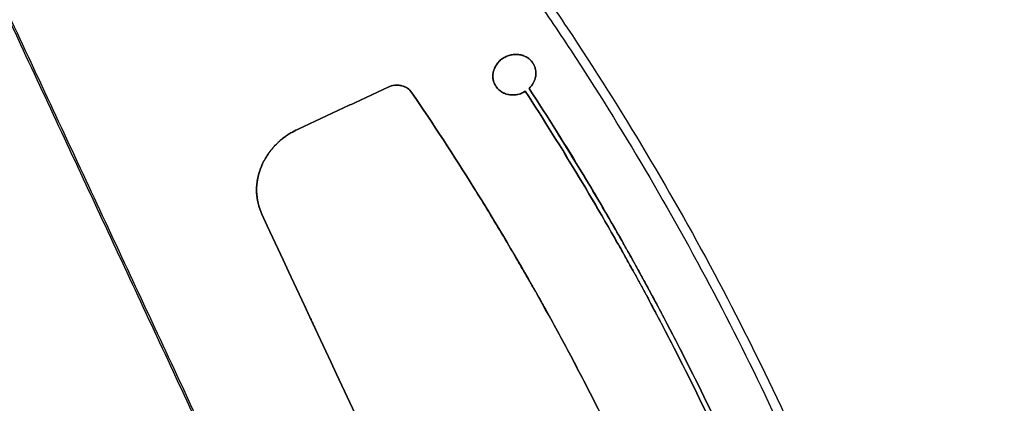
# Model space of a CAD drawing. Header units: millimetres. Extents: x -1437 to 1444, y -1373 to 1332.
# Tile 522 of 656: x 132 to 256, y 1128 to 1176. Entities that reach past the tile are written whole.
import ezdxf

# ---------------------------------------------------------------- set-up
doc = ezdxf.new("R2010")
doc.units = ezdxf.units.MM
doc.layers.add('Default', color=7, linetype='Continuous', true_color=0x000000)

msp = doc.modelspace()

# ---------------------------------------------------------------- linework, layer by layer
at = {"layer": 'Default'}
msp.add_line((197.1, 1170.21, -981.06), (197.1, 1170.21, -980.64), dxfattribs=at)
for points, knots in [([(-338.17, 1276.93, -1143.73), (-324.55, 1283.29, -1143.73), (-310.77, 1289.14, -1143.22), (-282.89, 1299.82, -1141.19), (-268.8, 1304.65, -1139.67), (-254.31, 1309.03, -1137.63), (-254.1, 1309.09, -1137.6), (-253.65, 1309.22, -1137.54), (-252.99, 1309.42, -1137.44), (-251.45, 1309.88, -1137.22), (-248.35, 1310.8, -1136.77), (-245.7, 1311.56, -1136.36), (-240.39, 1313.06, -1135.53), (-236.85, 1314.02, -1134.94), (-226.22, 1316.81, -1133.1), (-219.12, 1318.52, -1131.76), (-197.78, 1323.25, -1127.41), (-183.51, 1325.82, -1124.06), (-169.07, 1327.81, -1120.27), (-168.96, 1327.83, -1120.24), (-168.74, 1327.86, -1120.18), (-168.41, 1327.91, -1120.1), (-167.64, 1328.01, -1119.89), (-166.1, 1328.22, -1119.49), (-163.02, 1328.62, -1118.66), (-160.38, 1328.94, -1117.94), (-155.1, 1329.55, -1116.49), (-151.58, 1329.92, -1115.49), (-141.02, 1330.92, -1112.44), (-133.98, 1331.44, -1110.32), (-126.88, 1331.79, -1108.09), (-126.82, 1331.8, -1108.07), (-126.7, 1331.8, -1108.03), (-126.53, 1331.81, -1107.98), (-126.13, 1331.83, -1107.85), (-125.32, 1331.87, -1107.6), (-123.71, 1331.94, -1107.09), (-120.49, 1332.08, -1106.06), (-117.75, 1332.17, -1105.17), (-112.26, 1332.31, -1103.38), (-108.62, 1332.37, -1102.17), (-97.73, 1332.39, -1098.48), (-90.53, 1332.23, -1095.96), (-83.32, 1331.87, -1093.35), (-83.26, 1331.87, -1093.33), (-83.15, 1331.87, -1093.29), (-82.97, 1331.86, -1093.23), (-82.57, 1331.84, -1093.08), (-81.75, 1331.79, -1092.79), (-80.13, 1331.71, -1092.19), (-76.87, 1331.52, -1091), (-74.07, 1331.32, -1089.97), (-68.46, 1330.9, -1087.88), (-63.76, 1330.49, -1086.11), (-58.57, 1329.94, -1084.12), (-57.16, 1329.78, -1083.58), (-56.21, 1329.68, -1083.21), (-55.75, 1329.62, -1083.03), (-53.41, 1329.35, -1082.13), (-51.55, 1329.13, -1081.41), (-46.01, 1328.41, -1079.25), (-40.51, 1327.63, -1077.08), (-34.2, 1326.59, -1074.56), (-31.52, 1326.12, -1073.47), (-30.4, 1325.92, -1073.02), (-30.17, 1325.88, -1072.93), (-29.75, 1325.8, -1072.76), (-29.1, 1325.69, -1072.5), (-28.46, 1325.57, -1072.23), (-24.61, 1324.85, -1070.67), (-21.18, 1324.16, -1069.26), (-10.92, 1321.96, -1065.02), (-4.08, 1320.29, -1062.15), (2.86, 1318.38, -1059.21), (2.96, 1318.35, -1059.16), (3.17, 1318.3, -1059.07), (3.48, 1318.21, -1058.94), (4.21, 1318.01, -1058.63), (5.67, 1317.6, -1058.01), (8.58, 1316.77, -1056.77), (11.06, 1316.04, -1055.71), (15.98, 1314.54, -1053.6), (22.49, 1312.46, -1050.8), (29.68, 1309.94, -1047.68), (34.02, 1308.33, -1045.79), (35.19, 1307.88, -1045.28), (35.78, 1307.66, -1045.02), (35.98, 1307.58, -1044.94), (36.37, 1307.43, -1044.76), (38.16, 1306.75, -1043.98), (39.95, 1306.05, -1043.2), (44.71, 1304.14, -1041.12), (47.87, 1302.82, -1039.73), (52.61, 1300.76, -1037.65), (54.19, 1300.05, -1036.96), (56.55, 1298.99, -1035.92), (57.34, 1298.62, -1035.57), (58.91, 1297.9, -1034.89), (59.69, 1297.54, -1034.54), (66.69, 1294.25, -1031.47), (72.76, 1291.19, -1028.82), (78.71, 1287.95, -1026.22), (78.76, 1287.93, -1026.2), (78.85, 1287.88, -1026.16), (78.98, 1287.81, -1026.1), (79.29, 1287.64, -1025.97), (79.91, 1287.3, -1025.7), (81.15, 1286.62, -1025.15), (83.63, 1285.24, -1024.08), (85.73, 1284.04, -1023.16), (89.93, 1281.6, -1021.34), (92.7, 1279.94, -1020.14), (100.95, 1274.82, -1016.58), (106.35, 1271.25, -1014.28), (111.71, 1267.48, -1012.02), (111.74, 1267.45, -1012.01), (111.82, 1267.4, -1011.97), (111.94, 1267.31, -1011.92), (112.22, 1267.12, -1011.81), (112.78, 1266.73, -1011.57), (113.89, 1265.94, -1011.11), (116.09, 1264.35, -1010.18), (117.97, 1262.97, -1009.4), (121.7, 1260.19, -1007.85), (124.16, 1258.3, -1006.84), (131.45, 1252.54, -1003.88), (136.2, 1248.58, -1001.99), (140.9, 1244.42, -1000.16), (140.97, 1244.36, -1000.13), (141.12, 1244.23, -1000.08), (141.33, 1244.04, -1000), (141.83, 1243.6, -999.8), (142.82, 1242.71, -999.42), (144.8, 1240.92, -998.66), (146.49, 1239.37, -998.02), (149.84, 1236.25, -996.75), (152.04, 1234.14, -995.94), (158.58, 1227.71, -993.55), (162.83, 1223.3, -992.05), (175.25, 1209.72, -987.86), (183.11, 1200.19, -985.46), (190.97, 1189.58, -983.39), (191.44, 1188.95, -983.27), (192.36, 1187.69, -983.03), (193.73, 1185.8, -982.68), (196.9, 1181.37, -981.91), (199.53, 1177.52, -981.31), (204.7, 1169.76, -980.2), (208.01, 1164.51, -979.58), (217.54, 1148.52, -978.08), (223.34, 1137.55, -977.58), (228.58, 1126.32, -977.58)], [-580.887092, -580.887092, -580.887092, -580.887092, -544.581648, -544.581648, -508.276205, -508.276205, -507.708933, -507.708933, -507.14166, -506.007115, -503.738025, -499.199844, -499.199844, -490.123484, -490.123484, -471.970762, -471.970762, -435.665319, -435.665319, -435.381682, -435.381682, -435.098046, -434.530774, -433.396229, -431.127138, -426.588958, -426.588958, -417.512597, -417.512597, -399.359876, -399.359876, -399.218057, -399.218057, -399.076239, -398.792603, -398.22533, -397.090785, -394.821695, -390.283515, -390.283515, -381.207154, -381.207154, -363.054432, -363.054432, -362.912614, -362.912614, -362.770796, -362.48716, -361.919887, -360.785342, -358.516252, -353.978071, -353.978071, -344.901711, -342.63262, -341.498075, -341.498075, -340.36353, -340.36353, -335.82535, -335.82535, -326.748989, -322.210809, -319.941718, -319.941718, -319.374446, -319.374446, -318.807173, -317.672628, -317.672628, -308.596267, -308.596267, -290.443546, -290.443546, -290.15991, -290.15991, -289.876273, -289.309001, -288.174456, -285.905365, -281.367185, -281.367185, -272.290824, -263.214463, -260.945373, -259.810828, -259.810828, -259.243556, -259.243556, -258.676283, -254.138103, -254.138103, -245.061742, -245.061742, -240.523561, -240.523561, -238.254471, -238.254471, -235.985381, -235.985381, -217.832659, -217.832659, -217.690841, -217.690841, -217.549023, -217.265387, -216.698114, -215.563569, -213.294479, -208.756299, -208.756299, -199.679938, -199.679938, -181.527216, -181.527216, -181.385398, -181.385398, -181.24358, -180.959944, -180.392671, -179.258126, -176.989036, -172.450855, -172.450855, -163.374495, -163.374495, -145.221773, -145.221773, -144.938137, -144.938137, -144.6545, -144.087228, -142.952683, -140.683593, -136.145412, -136.145412, -127.069051, -127.069051, -108.91633, -108.91633, -72.610886, -72.610886, -70.341796, -70.341796, -68.072706, -63.534526, -54.458165, -54.458165, -36.305443, -36.305443, 0, 0, 0, 0]), ([(-337.75, 1276.03, -1143.31), (-309.73, 1289.1, -1143.31), (-281.15, 1299.98, -1141.14), (-252.09, 1308.64, -1136.96), (-252.03, 1308.65, -1136.95), (-251.92, 1308.69, -1136.93), (-251.74, 1308.74, -1136.91), (-251.34, 1308.86, -1136.85), (-250.52, 1309.1, -1136.73), (-248.9, 1309.58, -1136.49), (-245.66, 1310.52, -1136), (-239.17, 1312.35, -1134.98), (-233.62, 1313.83, -1134.04), (-222.52, 1316.67, -1132.07), (-215.14, 1318.4, -1130.64), (-193.06, 1323.11, -1126.02), (-178.4, 1325.61, -1122.49), (-163.75, 1327.46, -1118.55), (-163.69, 1327.47, -1118.54), (-163.58, 1327.48, -1118.5), (-163.4, 1327.51, -1118.46), (-162.99, 1327.56, -1118.35), (-162.16, 1327.66, -1118.12), (-160.52, 1327.86, -1117.68), (-157.23, 1328.25, -1116.78), (-154.42, 1328.56, -1115.99), (-148.81, 1329.14, -1114.41), (-145.09, 1329.48, -1113.32), (-133.94, 1330.38, -1110.02), (-126.55, 1330.8, -1107.73), (-104.54, 1331.52, -1100.63), (-90.05, 1331.29, -1095.6), (-75.65, 1330.33, -1090.3), (-75.54, 1330.33, -1090.26), (-75.31, 1330.31, -1090.17), (-74.97, 1330.29, -1090.05), (-74.18, 1330.23, -1089.76), (-72.59, 1330.12, -1089.17), (-69.43, 1329.88, -1088), (-66.73, 1329.65, -1086.98), (-61.34, 1329.15, -1084.95), (-57.76, 1328.77, -1083.58), (-47.08, 1327.5, -1079.45), (-40.03, 1326.46, -1076.67), (-19.08, 1322.81, -1068.23), (-5.38, 1319.63, -1062.52), (8.14, 1315.69, -1056.76), (8.24, 1315.66, -1056.72), (8.45, 1315.6, -1056.63), (8.76, 1315.51, -1056.5), (9.48, 1315.29, -1056.19), (10.92, 1314.87, -1055.58), (13.79, 1314, -1054.35), (16.23, 1313.23, -1053.3), (21.09, 1311.66, -1051.21), (24.31, 1310.58, -1049.82), (33.87, 1307.2, -1045.68), (40.14, 1304.78, -1042.95), (58.6, 1297.05, -1034.88), (70.48, 1291.25, -1029.67), (82.04, 1284.76, -1024.64), (82.13, 1284.72, -1024.6), (82.31, 1284.62, -1024.53), (82.57, 1284.47, -1024.41), (83.18, 1284.12, -1024.15), (84.4, 1283.43, -1023.62), (86.83, 1282.03, -1022.56), (88.89, 1280.82, -1021.67), (93, 1278.36, -1019.9), (95.7, 1276.69, -1018.74), (103.71, 1271.58, -1015.31), (108.92, 1268.05, -1013.1), (124.19, 1257.05, -1006.73), (133.86, 1249.21, -1002.83), (143.14, 1240.81, -999.28), (143.21, 1240.75, -999.25), (143.35, 1240.62, -999.2), (143.56, 1240.43, -999.12), (144.06, 1239.98, -998.93), (145.04, 1239.08, -998.56), (146.99, 1237.28, -997.82), (148.65, 1235.72, -997.19), (151.95, 1232.57, -995.97), (154.11, 1230.45, -995.18), (160.52, 1224, -992.88), (164.67, 1219.59, -991.45), (176.78, 1206.07, -987.46), (184.38, 1196.64, -985.21), (191.59, 1186.73, -983.37), (191.64, 1186.66, -983.36), (191.75, 1186.5, -983.33), (191.92, 1186.28, -983.29), (192.3, 1185.75, -983.19), (193.06, 1184.69, -983), (194.58, 1182.57, -982.63), (195.86, 1180.74, -982.32), (198.4, 1177.07, -981.73), (200.06, 1174.6, -981.37), (204.94, 1167.17, -980.36), (208.06, 1162.15, -979.8), (217.05, 1146.9, -978.44), (222.53, 1136.48, -977.99), (227.5, 1125.82, -977.99)], [-579.397459, -579.397459, -579.397459, -579.397459, -506.972776, -506.972776, -506.831322, -506.831322, -506.689867, -506.406958, -505.841141, -504.709505, -502.446234, -497.919691, -488.866606, -488.866606, -470.760435, -470.760435, -434.548094, -434.548094, -434.406639, -434.406639, -434.265185, -433.982276, -433.416458, -432.284823, -430.021551, -425.495009, -425.495009, -416.441923, -416.441923, -398.335753, -398.335753, -362.123412, -362.123412, -361.840503, -361.840503, -361.557594, -360.991776, -359.86014, -357.596869, -353.070326, -353.070326, -344.017241, -344.017241, -325.91107, -325.91107, -289.698729, -289.698729, -289.41582, -289.41582, -289.132911, -288.567094, -287.435458, -285.172187, -280.645644, -280.645644, -271.592559, -271.592559, -253.486388, -253.486388, -217.274047, -217.274047, -216.991138, -216.991138, -216.708229, -216.142411, -215.010776, -212.747504, -208.220962, -208.220962, -199.167876, -199.167876, -181.061706, -181.061706, -144.849365, -144.849365, -144.566456, -144.566456, -144.283547, -143.717729, -142.586093, -140.322822, -135.796279, -135.796279, -126.743194, -126.743194, -108.637023, -108.637023, -72.424682, -72.424682, -72.141773, -72.141773, -71.858864, -71.293047, -70.161411, -67.89814, -63.371597, -63.371597, -54.318512, -54.318512, -36.212341, -36.212341, 0, 0, 0, 0]), ([(197.1, 1170.21, -981.06), (197.03, 1170.36, -981.08), (196.95, 1170.51, -981.1), (196.75, 1170.77, -981.13), (196.63, 1170.89, -981.15), (196.38, 1171.1, -981.19), (196.24, 1171.2, -981.2), (195.95, 1171.36, -981.24), (195.79, 1171.43, -981.25), (195.46, 1171.53, -981.28), (195.29, 1171.56, -981.29), (194.95, 1171.6, -981.31), (194.77, 1171.6, -981.32), (194.42, 1171.58, -981.34), (194.24, 1171.55, -981.34), (193.89, 1171.46, -981.35), (193.72, 1171.4, -981.35), (193.4, 1171.25, -981.35), (193.24, 1171.16, -981.35), (192.95, 1170.96, -981.34), (192.81, 1170.84, -981.34), (192.57, 1170.59, -981.32), (192.46, 1170.45, -981.31), (192.26, 1170.16, -981.29), (192.17, 1170, -981.28), (191.97, 1169.52, -981.24), (191.9, 1169.18, -981.2), (191.9, 1168.52, -981.13), (191.98, 1168.18, -981.09), (192.12, 1167.89, -981.06)], [0.000016, 0.000016, 0.000016, 0.000016, 0.444316, 0.444316, 0.888633, 0.888633, 1.332949, 1.332949, 1.777266, 1.777266, 2.221582, 2.221582, 2.665899, 2.665899, 3.110215, 3.110215, 3.554531, 3.554531, 3.998848, 3.998848, 4.443164, 4.443164, 4.887481, 4.887481, 5.331797, 5.331797, 6.22043, 6.22043, 7.109063, 7.109063, 7.109063, 7.109063]), ([(192.12, 1167.89, -980.64), (191.98, 1168.18, -980.68), (191.9, 1168.52, -980.72), (191.9, 1169.01, -980.77), (191.92, 1169.18, -980.79), (191.98, 1169.52, -980.82), (192.03, 1169.68, -980.83), (192.17, 1170, -980.86), (192.26, 1170.16, -980.87), (192.46, 1170.45, -980.9), (192.57, 1170.59, -980.9), (192.81, 1170.84, -980.92), (192.95, 1170.96, -980.93), (193.24, 1171.16, -980.93), (193.4, 1171.25, -980.93), (193.72, 1171.39, -980.93), (193.89, 1171.46, -980.93), (194.24, 1171.55, -980.92), (194.42, 1171.58, -980.92), (194.77, 1171.6, -980.9), (194.95, 1171.6, -980.89), (195.29, 1171.56, -980.87), (195.46, 1171.53, -980.86), (195.79, 1171.43, -980.83), (195.95, 1171.36, -980.82), (196.24, 1171.2, -980.79), (196.38, 1171.1, -980.77), (196.63, 1170.89, -980.73), (196.75, 1170.77, -980.72), (196.95, 1170.51, -980.68), (197.03, 1170.36, -980.66), (197.1, 1170.21, -980.64)], [0, 0, 0, 0, 0.888069, 0.888069, 1.332103, 1.332103, 1.776138, 1.776138, 2.220172, 2.220172, 2.664207, 2.664207, 3.108241, 3.108241, 3.552276, 3.552276, 3.99631, 3.99631, 4.440344, 4.440344, 4.884379, 4.884379, 5.328413, 5.328413, 5.772448, 5.772448, 6.216482, 6.216482, 6.660517, 6.660517, 7.104527, 7.104527, 7.104527, 7.104527]), ([(196.47, 1167.33, -980.79), (196.67, 1167.52, -980.8), (196.84, 1167.73, -980.82), (197.04, 1168.09, -980.84), (197.1, 1168.21, -980.85), (197.19, 1168.46, -980.87), (197.23, 1168.58, -980.88), (197.32, 1168.96, -980.92), (197.33, 1169.22, -980.94), (197.29, 1169.6, -980.98), (197.27, 1169.73, -981), (197.2, 1169.97, -981.03), (197.16, 1170.1, -981.04), (197.1, 1170.21, -981.06)], [0, 0, 0, 0, 0.687707, 0.687707, 1.03156, 1.03156, 1.375414, 1.375414, 2.063121, 2.063121, 2.406974, 2.406974, 2.750828, 2.750828, 2.750828, 2.750828]), ([(197.1, 1170.21, -980.64), (197.16, 1170.1, -980.63), (197.2, 1169.97, -980.61), (197.27, 1169.73, -980.58), (197.29, 1169.6, -980.57), (197.33, 1169.22, -980.53), (197.32, 1168.96, -980.5), (197.23, 1168.58, -980.47), (197.19, 1168.46, -980.46), (197.1, 1168.21, -980.43), (197.04, 1168.09, -980.43), (196.84, 1167.73, -980.4), (196.67, 1167.52, -980.39), (196.47, 1167.33, -980.38)], [0, 0, 0, 0, 0.343852, 0.343852, 0.687703, 0.687703, 1.375407, 1.375407, 1.719258, 1.719258, 2.06311, 2.06311, 2.750813, 2.750813, 2.750813, 2.750813]), ([(181.73, 1166.78, -981.46), (181.58, 1167, -981.49), (181.39, 1167.19, -981.52), (180.94, 1167.49, -981.58), (180.69, 1167.6, -981.61), (180.13, 1167.73, -981.65), (179.85, 1167.74, -981.67), (179.28, 1167.68, -981.69), (179, 1167.6, -981.7), (178.74, 1167.48, -981.7)], [0, 0, 0, 0, 0.717794, 0.717794, 1.435588, 1.435588, 2.153383, 2.153383, 2.871177, 2.871177, 2.871177, 2.871177]), ([(178.74, 1167.48, -981.28), (179, 1167.6, -981.28), (179.28, 1167.68, -981.27), (179.85, 1167.74, -981.25), (180.13, 1167.73, -981.23), (180.69, 1167.6, -981.19), (180.94, 1167.49, -981.16), (181.39, 1167.19, -981.1), (181.58, 1167, -981.07), (181.73, 1166.78, -981.04)], [0, 0, 0, 0, 0.717803, 0.717803, 1.435605, 1.435605, 2.153408, 2.153408, 2.87121, 2.87121, 2.87121, 2.87121]), ([(192.12, 1167.89, -981.06), (192.19, 1167.73, -981.04), (192.29, 1167.57, -981.02), (192.51, 1167.29, -980.98), (192.63, 1167.17, -980.96), (192.92, 1166.94, -980.92), (193.08, 1166.84, -980.9), (193.41, 1166.68, -980.87), (193.59, 1166.62, -980.86), (193.95, 1166.53, -980.83), (194.15, 1166.51, -980.82), (194.53, 1166.5, -980.8), (194.72, 1166.51, -980.79), (195.1, 1166.58, -980.78), (195.29, 1166.63, -980.78), (195.65, 1166.77, -980.78), (195.82, 1166.85, -980.78), (195.98, 1166.96, -980.78)], [0, 0, 0, 0, 0.480683, 0.480683, 0.961366, 0.961366, 1.442049, 1.442049, 1.922732, 1.922732, 2.403415, 2.403415, 2.884097, 2.884097, 3.36478, 3.36478, 3.845463, 3.845463, 3.845463, 3.845463]), ([(195.98, 1166.96, -980.36), (195.82, 1166.85, -980.36), (195.65, 1166.77, -980.36), (195.29, 1166.63, -980.36), (195.1, 1166.58, -980.36), (194.72, 1166.51, -980.38), (194.53, 1166.5, -980.38), (194.15, 1166.51, -980.4), (193.95, 1166.53, -980.41), (193.59, 1166.62, -980.44), (193.41, 1166.68, -980.45), (193.08, 1166.84, -980.49), (192.92, 1166.94, -980.5), (192.63, 1167.17, -980.54), (192.51, 1167.29, -980.56), (192.28, 1167.58, -980.6), (192.19, 1167.73, -980.62), (192.12, 1167.89, -980.64)], [0, 0, 0, 0, 0.480693, 0.480693, 0.961386, 0.961386, 1.442079, 1.442079, 1.922772, 1.922772, 2.403465, 2.403465, 2.884158, 2.884158, 3.364851, 3.364851, 3.845544, 3.845544, 3.845544, 3.845544]), ([(196.47, 1167.33, -980.79), (201.13, 1160.17, -979.86), (205.53, 1152.86, -979.16), (209.79, 1145.17, -978.68), (209.92, 1144.94, -978.66), (210.17, 1144.48, -978.63), (210.55, 1143.79, -978.59), (211.44, 1142.17, -978.5), (213.19, 1138.91, -978.33), (214.65, 1136.1, -978.22), (217.52, 1130.47, -978.05), (219.37, 1126.68, -977.99), (221.15, 1122.86, -977.99)], [-45.848582, -45.848582, -45.848582, -45.848582, -22.924291, -22.924291, -22.207907, -22.207907, -21.491523, -20.058754, -17.193218, -11.462145, -11.462145, 0, 0, 0, 0]), ([(221.15, 1122.86, -977.58), (217.59, 1130.5, -977.58), (213.76, 1138.02, -977.81), (209.53, 1145.64, -978.29), (209.4, 1145.87, -978.3), (209.14, 1146.34, -978.33), (208.75, 1147.03, -978.38), (207.84, 1148.66, -978.49), (205.98, 1151.9, -978.74), (204.36, 1154.65, -978.98), (201.06, 1160.13, -979.5), (198.8, 1163.75, -979.91), (196.47, 1167.33, -980.38)], [-45.848438, -45.848438, -45.848438, -45.848438, -22.924219, -22.924219, -22.207837, -22.207837, -21.491455, -20.058692, -17.193164, -11.46211, -11.46211, 0, 0, 0, 0]), ([(181.73, 1166.78, -981.46), (187.09, 1158.91, -980.31), (192.12, 1150.83, -979.44), (196.89, 1142.44, -978.85), (196.96, 1142.31, -978.84), (197.11, 1142.06, -978.82), (197.32, 1141.67, -978.8), (197.83, 1140.78, -978.74), (198.83, 1138.98, -978.62), (200.81, 1135.37, -978.42), (202.46, 1132.26, -978.28), (205.69, 1126, -978.06), (207.76, 1121.79, -977.99), (209.74, 1117.54, -977.99)], [-51.090274, -51.090274, -51.090274, -51.090274, -25.545137, -25.545137, -25.145994, -25.145994, -24.746852, -23.948566, -22.351995, -19.158853, -12.772569, -12.772569, 0, 0, 0, 0]), ([(209.74, 1117.54, -977.58), (205.77, 1126.04, -977.58), (201.46, 1134.39, -977.87), (196.74, 1142.7, -978.45), (196.67, 1142.83, -978.46), (196.52, 1143.08, -978.48), (196.3, 1143.47, -978.51), (195.78, 1144.37, -978.57), (194.74, 1146.17, -978.71), (192.63, 1149.76, -979.01), (190.78, 1152.8, -979.31), (187.01, 1158.86, -979.96), (184.41, 1162.84, -980.47), (181.73, 1166.78, -981.04)], [-51.090071, -51.090071, -51.090071, -51.090071, -25.545036, -25.545036, -25.145894, -25.145894, -24.746753, -23.948471, -22.351906, -19.158777, -12.772518, -12.772518, 0, 0, 0, 0]), ([(220.6, 1122.6, -977.99), (217.05, 1130.22, -977.99), (213.22, 1137.72, -978.22), (209.01, 1145.32, -978.7), (208.88, 1145.55, -978.72), (208.62, 1146.02, -978.75), (208.23, 1146.71, -978.79), (207.32, 1148.33, -978.9), (205.47, 1151.56, -979.15), (203.85, 1154.31, -979.39), (200.56, 1159.78, -979.91), (198.31, 1163.39, -980.32), (195.98, 1166.96, -980.78)], [-45.726112, -45.726112, -45.726112, -45.726112, -22.863056, -22.863056, -22.148585, -22.148585, -21.434115, -20.005174, -17.147292, -11.431528, -11.431528, 0, 0, 0, 0]), ([(195.98, 1166.96, -980.36), (200.63, 1159.82, -979.44), (205.01, 1152.52, -978.74), (209.27, 1144.86, -978.26), (209.39, 1144.63, -978.24), (209.65, 1144.17, -978.21), (210.03, 1143.47, -978.17), (210.91, 1141.86, -978.08), (212.65, 1138.61, -977.92), (214.11, 1135.81, -977.81), (216.98, 1130.19, -977.63), (218.82, 1126.41, -977.58), (220.6, 1122.6, -977.58)], [-45.726026, -45.726026, -45.726026, -45.726026, -22.863013, -22.863013, -22.148544, -22.148544, -21.434075, -20.005136, -17.14726, -11.431506, -11.431506, 0, 0, 0, 0]), ([(167.34, 1162.16, -981.7), (167.05, 1162.03, -981.7), (166.63, 1161.8, -981.69), (166.16, 1161.51, -981.68), (165.93, 1161.35, -981.68), (165.81, 1161.27, -981.67), (165.77, 1161.23, -981.67), (165.73, 1161.21, -981.67), (165.72, 1161.2, -981.67), (165.46, 1161.01, -981.66), (165.12, 1160.73, -981.65), (164.75, 1160.37, -981.63), (164.57, 1160.19, -981.62), (164.5, 1160.11, -981.61), (164.45, 1160.06, -981.61), (164.42, 1160.03, -981.61), (164.03, 1159.6, -981.58), (163.71, 1159.17, -981.55), (163.29, 1158.5, -981.49), (163.1, 1158.16, -981.47), (162.9, 1157.74, -981.43), (162.81, 1157.53, -981.41), (162.78, 1157.44, -981.4), (162.75, 1157.38, -981.4), (162.74, 1157.35, -981.4), (162.64, 1157.08, -981.37), (162.52, 1156.73, -981.34), (162.43, 1156.36, -981.3), (162.37, 1156.12, -981.28), (162.35, 1155.99, -981.27), (162.28, 1155.62, -981.23), (162.23, 1155.24, -981.19), (162.21, 1154.86, -981.15), (162.2, 1154.62, -981.13), (162.2, 1154.49, -981.12), (162.23, 1153.36, -980.99), (162.45, 1152.4, -980.89), (162.87, 1151.49, -980.78)], [0, 0, 0, 0, 0.690525, 1.035787, 1.208419, 1.294734, 1.337892, 1.337892, 1.38105, 1.38105, 2.071575, 2.416837, 2.589469, 2.675784, 2.675784, 2.7621, 2.7621, 4.14315, 4.14315, 4.833675, 5.178937, 5.351568, 5.437884, 5.437884, 5.5242, 5.5242, 6.214725, 6.559987, 6.559987, 6.905249, 6.905249, 7.595774, 7.941037, 7.941037, 8.286299, 8.286299, 11.048399, 11.048399, 11.048399, 11.048399]), ([(162.87, 1151.49, -980.36), (162.66, 1151.95, -980.41), (162.42, 1152.65, -980.5), (162.27, 1153.5, -980.59), (162.22, 1153.93, -980.64), (162.21, 1154.12, -980.66), (162.21, 1154.25, -980.67), (162.2, 1154.31, -980.68), (162.2, 1154.62, -980.71), (162.21, 1155, -980.75), (162.25, 1155.38, -980.79), (162.28, 1155.63, -980.81), (162.3, 1155.76, -980.83), (162.37, 1156.13, -980.86), (162.45, 1156.5, -980.9), (162.58, 1156.92, -980.94), (162.66, 1157.12, -980.96), (162.69, 1157.21, -980.97), (162.71, 1157.27, -980.97), (162.72, 1157.3, -980.97), (162.92, 1157.82, -981.02), (163.16, 1158.29, -981.06), (163.57, 1158.96, -981.11), (163.8, 1159.28, -981.14), (164.09, 1159.65, -981.16), (164.24, 1159.83, -981.18), (164.31, 1159.91, -981.18), (164.36, 1159.96, -981.18), (164.38, 1159.98, -981.19), (164.6, 1160.23, -981.2), (164.91, 1160.53, -981.22), (165.3, 1160.87, -981.24), (165.5, 1161.03, -981.25), (165.6, 1161.11, -981.25), (165.65, 1161.14, -981.25), (165.68, 1161.17, -981.25), (165.69, 1161.18, -981.25), (166.22, 1161.57, -981.27), (166.76, 1161.89, -981.28), (167.34, 1162.16, -981.28)], [0, 0, 0, 0, 1.379844, 2.069767, 2.414728, 2.587208, 2.587208, 2.759689, 2.759689, 3.449611, 3.794572, 3.794572, 4.139533, 4.139533, 4.829456, 5.174417, 5.346897, 5.433137, 5.433137, 5.519378, 5.519378, 6.899222, 6.899222, 7.589144, 7.934106, 8.106586, 8.192826, 8.192826, 8.279067, 8.279067, 8.968989, 9.31395, 9.486431, 9.572671, 9.615791, 9.615791, 9.658911, 9.658911, 11.038756, 11.038756, 11.038756, 11.038756])]:
    msp.add_open_spline(points, degree=3, knots=knots, dxfattribs=at)
for points, degree in [([(177.37, 744.83, -1098.05), (40.4, 1038.57, -1098.05), (-96.58, 1332.31, -1098.05)], 2), ([(176.75, 745.81, -1097.66), (40.26, 1038.51, -1097.66), (-96.23, 1331.21, -1097.66)], 2), ([(256.19, 908.25, -1025.97), (167.73, 1097.95, -1025.97), (79.27, 1287.65, -1025.97)], 2), ([(255.27, 909.69, -1025.62), (167.53, 1097.85, -1025.62), (79.78, 1286.02, -1025.62)], 2), ([(193.55, 1171.32, -981.35), (193.55, 1171.32, -981.14), (193.55, 1171.32, -980.93)], 2), ([(197.1, 1170.21, -980.64), (197.1, 1170.21, -980.85), (197.1, 1170.21, -981.06)], 2), ([(197.1, 1170.21, -981.06), (197.1, 1170.21, -981.06), (197.1, 1170.21, -981.06), (197.1, 1170.21, -981.06)], 3), ([(197.1, 1170.21, -980.64), (197.1, 1170.21, -980.64), (197.1, 1170.21, -980.64), (197.1, 1170.21, -980.64)], 3), ([(178.74, 1167.48, -981.7), (173.04, 1164.82, -981.7), (167.34, 1162.16, -981.7)], 2), ([(167.34, 1162.16, -981.28), (173.04, 1164.82, -981.28), (178.74, 1167.48, -981.28)], 2), ([(178.74, 1167.48, -981.49), (173.04, 1164.82, -981.49), (167.34, 1162.16, -981.49)], 2), ([(178.74, 1167.48, -981.7), (178.74, 1167.48, -981.49), (178.74, 1167.48, -981.28)], 2), ([(192.12, 1167.89, -980.64), (192.12, 1167.89, -980.85), (192.12, 1167.89, -981.06)], 2), ([(192.12, 1167.89, -980.71), (192.12, 1167.89, -980.67), (192.12, 1167.89, -980.64)], 2), ([(192.12, 1167.89, -981.06), (192.12, 1167.89, -980.88), (192.12, 1167.89, -980.71)], 2), ([(196.47, 1167.33, -980.38), (196.47, 1167.33, -980.58), (196.47, 1167.33, -980.79)], 2), ([(181.73, 1166.78, -981.04), (181.73, 1166.78, -981.25), (181.73, 1166.78, -981.46)], 2), ([(195.67, 1166.78, -980.78), (195.67, 1166.78, -980.57), (195.67, 1166.78, -980.36)], 2), ([(195.98, 1166.96, -980.78), (195.98, 1166.96, -980.57), (195.98, 1166.96, -980.36)], 2), ([(173.04, 1164.82, -981.28), (173.04, 1164.82, -981.49), (173.04, 1164.82, -981.7)], 2), ([(167.34, 1162.16, -981.7), (167.34, 1162.16, -981.49), (167.34, 1162.16, -981.28)], 2), ([(205.3, 1151.83, -979.18), (204.4, 1153.38, -979.18), (203.48, 1154.93, -979.18), (202.55, 1156.47, -979.18)], 3), ([(203.06, 1156.81, -979.18), (203.99, 1155.27, -979.18), (204.9, 1153.73, -979.18), (205.81, 1152.18, -979.18)], 3), ([(189.58, 1154.72, -979.52), (190.44, 1153.35, -979.52), (191.28, 1151.97, -979.52), (192.12, 1150.59, -979.52)], 3), ([(162.87, 1151.49, -980.78), (162.87, 1151.49, -980.57), (162.87, 1151.49, -980.36)], 2), ([(162.87, 1151.49, -980.78), (170.01, 1136.18, -978.92), (177.15, 1120.86, -977.99), (184.25, 1105.65, -977.99)], 3), ([(184.25, 1105.65, -977.58), (177.15, 1120.86, -977.58), (170.01, 1136.18, -978.51), (162.87, 1151.49, -980.36)], 3), ([(209.08, 1145.19, -978.69), (209.08, 1145.19, -978.49), (209.08, 1145.19, -978.28)], 2), ([(209.6, 1145.51, -978.7), (209.6, 1145.51, -978.49), (209.6, 1145.51, -978.28)], 2), ([(196.74, 1142.7, -978.87), (196.74, 1142.7, -978.66), (196.74, 1142.7, -978.45)], 2), ([(168.05, 1140.37, -979.18), (169.19, 1137.94, -979.18), (170.33, 1135.5, -979.18)], 2)]:
    msp.add_open_spline(points, degree=degree, dxfattribs=at)
for points, weights, knots in [([(197.1, 1170.21, -981), (196.05, 1172.48, -981), (193.55, 1171.32, -981), (191.06, 1170.16, -981), (192.12, 1167.89, -981), (192.12, 1167.89, -981), (192.12, 1167.89, -981)], [1, 0.707106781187, 1, 0.707106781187, 1, 0.999996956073, 0.999993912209], [0, 0, 0, 1.570796, 1.570796, 3.141593, 3.141593, 3.141609, 3.141609, 3.141609]), ([(192.12, 1167.89, -980.71), (192.12, 1167.89, -980.71), (192.12, 1167.89, -980.71), (193.17, 1165.62, -980.71), (195.67, 1166.78, -980.71), (195.83, 1166.86, -980.71), (195.98, 1166.96, -980.71)], [0.999999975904, 0.999999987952, 1, 0.707106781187, 1, 0.973551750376, 0.951880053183], [3.141593, 3.141593, 3.141593, 3.141593, 3.141593, 4.712389, 4.712389, 4.854232, 4.854232, 4.854232])]:
    msp.add_rational_spline(points, weights, degree=2, knots=knots, dxfattribs=at)
for points, weights in [([(196.47, 1167.33, -980.72), (197.84, 1168.64, -980.72), (197.1, 1170.21, -980.72)], [0.894302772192, 0.776304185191, 0.99999585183]), ([(197.1, 1170.21, -981), (197.1, 1170.21, -981), (197.1, 1170.21, -981)], [0.999996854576, 0.999998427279, 1]), ([(181.73, 1166.78, -981.37), (180.65, 1168.37, -981.37), (178.74, 1167.48, -981.37)], [0.94684410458, 0.736668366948, 1]), ([(162.98, 1157.91, -981.03), (162, 1155.84, -981.03), (162.25, 1153.67, -981.03)], [0.854073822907, 0.848239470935, 0.907811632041])]:
    msp.add_rational_spline(points, weights, degree=2, dxfattribs=at)

doc.saveas('drawing.dxf')
